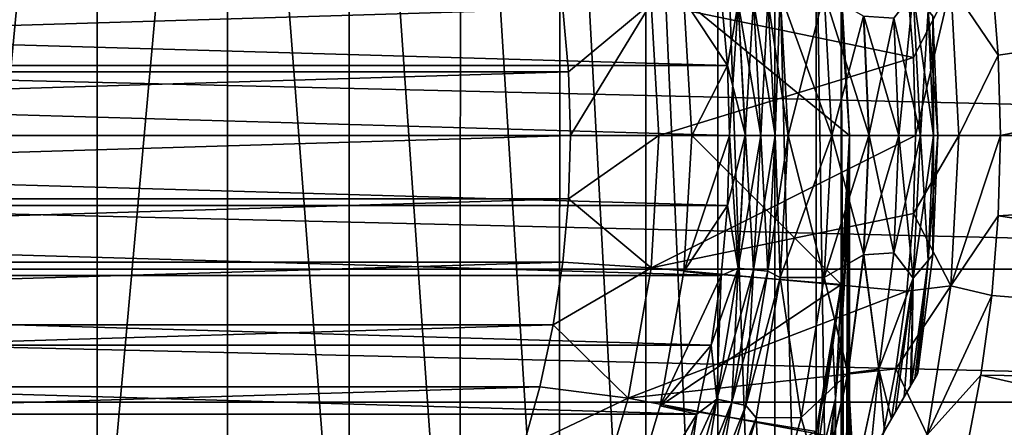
# Model space of a CAD drawing. Header units: metres. Extents: x -109 to 109, y -315 to 32.
# Tile 358 of 384: x 82.13 to 93.25, y -3.29 to 1.31. Entities that reach past the tile are written whole.
import ezdxf

# ---------------------------------------------------------------- set-up
doc = ezdxf.new("R2010")
doc.units = ezdxf.units.M
doc.layers.add('solid_K244242000C74_AAA', color=7, linetype='CONTINUOUS')

msp = doc.modelspace()

# ---------------------------------------------------------------- linework, layer by layer
at = {"layer": 'solid_K244242000C74_AAA'}
for points in [[(81.454185, -5.344541, 32.316952), (83.00779, 11.070264, 7.752285), (81.453308, 11.597256, 8.122096)], [(81.454185, -5.344541, 32.316952), (83.008255, -5.871843, 31.947731), (83.00779, 11.070264, 7.752285)], [(83.008255, -5.871843, 31.947731), (84.480255, 10.401645, 7.288439), (83.00779, 11.070264, 7.752285)], [(83.008255, -5.871843, 31.947731), (84.480484, -6.538363, 31.48103), (84.480255, 10.401645, 7.288439)], [(85.852348, -7.335718, 30.922714), (85.852707, 9.603555, 6.730431), (84.480255, 10.401645, 7.288439)], [(84.480484, -6.538363, 31.48103), (85.852348, -7.335718, 30.922714), (84.480255, 10.401645, 7.288439)], [(85.852348, -7.335718, 30.922714), (87.106598, -8.253881, 30.27981), (85.852707, 9.603555, 6.730431)], [(87.106598, -8.253881, 30.27981), (87.107803, 8.687385, 6.083086), (85.852707, 9.603555, 6.730431)], [(87.106598, -8.253881, 30.27981), (88.22747, -9.281306, 29.5604), (87.107803, 8.687385, 6.083086)], [(88.22747, -9.281306, 29.5604), (88.229416, 7.660931, 5.360122), (87.107803, 8.687385, 6.083086)], [(88.22747, -9.281306, 29.5604), (89.200867, -10.405073, 28.773529), (88.229416, 7.660931, 5.360122)], [(89.200867, -10.405073, 28.773529), (89.202988, 6.535293, 4.574272), (88.229416, 7.660931, 5.360122)], [(89.200867, -10.405073, 28.773529), (90.014534, -11.61105, 27.929096), (89.202988, 6.535293, 4.574272)], [(90.014534, -11.61105, 27.929096), (90.016083, 5.327985, 3.732027), (89.202988, 6.535293, 4.574272)], [(90.014534, -11.61105, 27.929096), (90.658249, -12.884069, 27.037718), (90.016083, 5.327985, 3.732027)], [(90.658249, -12.884069, 27.037718), (90.659073, 4.058663, 2.836875), (90.016083, 5.327985, 3.732027)], [(90.658249, -12.884069, 27.037718), (91.123917, -14.208123, 26.110605), (90.659073, 4.058663, 2.836875)], [(91.123917, -14.208123, 26.110605), (91.124214, 2.740883, 1.902633), (90.659073, 4.058663, 2.836875)], [(106.903831, 2.903125, -78.325066), (93.107323, 1.806115, -73.288864), (93.180748, 0.904376, -73.288864)], [(106.903831, 2.903125, -78.325066), (93.180748, 0.904376, -73.288864), (93.205246, 0, -73.288864)], [(106.903831, 2.903125, -78.325066), (93.205246, 0, -73.288864), (107.042114, 0, -78.325066)], [(91.123917, -14.208123, 26.110605), (91.405685, -15.566562, 25.159416), (91.124214, 2.740883, 1.902633)], [(91.405685, -15.566562, 25.159416), (91.405716, 1.384174, 0.950722), (91.124214, 2.740883, 1.902633)], [(92.644875, 1.696895, -73.162537), (93.180748, 0.904376, -73.288864), (93.107323, 1.806115, -73.288864)], [(89.263123, 1.491616, -73.120003), (92.223091, 0.879275, -73.120003), (92.149261, 1.75662, -73.120003)], [(89.631126, 1.534514, -27.5), (91.405701, 1.679261, -27.5), (91.5, 0, -27.5)], [(91.5, 0, -27.5), (91.405701, 1.679261, -27.5), (91.5, 0)], [(91.405716, 1.679164, 0.015144), (91.5, 0), (91.405701, 1.679261, -27.5)], [(91.406921, 1.655448, 0.167386), (91.5, 0), (91.405716, 1.679164, 0.015144)], [(92.644875, 1.696895, -73.162537), (92.149261, 1.75662, -73.120003), (92.223091, 0.879275, -73.120003)], [(92.644875, 1.696895, -73.162537), (92.223091, 0.879275, -73.120003), (92.247589, 0, -73.120003)], [(92.73381, 0, -73.162537), (92.644875, 1.696895, -73.162537), (92.247589, 0, -73.120003)], [(92.73381, 0, -73.162537), (93.180748, 0.904376, -73.288864), (92.644875, 1.696895, -73.162537)], [(62.877144, 0.79093, -48), (62.946026, 1.579578, -48), (90.122856, 0.79093, -48)], [(62.946026, 1.579578, -48), (90.053978, 1.579578, -48), (90.122856, 0.79093, -48)], [(90.122856, 0.79093, -30), (90.053978, 1.579578, -30), (89.631111, 1.534645, -30)], [(90.244408, 1.494794, -47.983723), (90.122856, 0.79093, -48), (90.053978, 1.579578, -48)], [(90.244057, 1.494756, -30.016214), (90.053978, 1.579578, -30), (90.122856, 0.79093, -30)], [(90.717232, 1.601897, -30.25), (90.578629, 1.531143, -30.143347), (90.661644, 0, -30.143347)], [(90.578934, 1.531177, -47.856464), (90.717232, 1.601897, -47.75), (90.80719, 0, -47.75)], [(90.717232, 1.601897, -30.25), (90.661644, 0, -30.143347), (90.80719, 0, -30.25)], [(90.717232, 1.601897, -47.75), (91.302483, 0, -47.246708), (90.80719, 0, -47.75)], [(90.717232, 1.601897, -47.75), (91.215714, 1.60043, -47.246708), (91.302483, 0, -47.246708)], [(91.213882, 1.600232, -30.751143), (90.717232, 1.601897, -30.25), (90.80719, 0, -30.25)], [(91.213882, 1.600232, -30.751143), (90.80719, 0, -30.25), (91.300652, 0, -30.751143)], [(91.213882, 1.600232, -30.751143), (91.300652, 0, -30.751143), (91.661087, 1.346975, -31.31955)], [(91.215714, 1.60043, -47.246708), (91.722321, 0, -46.678066), (91.302483, 0, -47.246708)], [(91.662773, 1.345075, -46.678066), (91.722321, 0, -46.678066), (91.215714, 1.60043, -47.246708)], [(91.406921, 1.655448, 0.167386), (91.408066, 1.620868, 0.333325), (91.5, 0)], [(91.408066, 1.620868, 0.333325), (91.40847, 1.575355, 0.496353), (91.5, 0)], [(91.40847, 1.575355, 0.496353), (91.408073, 1.519171, 0.656017), (91.5, 0)], [(92.000229, 1.323199, -31.941523), (92.05661, 0, -31.941523), (92.21907, 1.610451, -32.604633)], [(92.001503, 1.322022, -46.055901), (92.219978, 1.609315, -45.392651), (92.302139, 0, -45.392651)], [(92.21907, 1.610451, -32.604633), (92.05661, 0, -31.941523), (92.301346, 0, -32.604633)], [(92.21907, 1.610451, -32.604633), (92.301346, 0, -32.604633), (92.387787, 1.408973, -33.295631)], [(92.219978, 1.609315, -45.392651), (92.450539, 0, -44.701569), (92.302139, 0, -45.392651)], [(92.219978, 1.609315, -45.392651), (92.388222, 1.408516, -44.701569), (92.450539, 0, -44.701569)], [(44.886593, 1.50672, -83.82), (108.149307, 0, -83.82), (44.850693, 0, -83.82)], [(108.113403, 1.50672, -83.82), (108.149307, 0, -83.82), (44.886593, 1.50672, -83.82)], [(89.263107, 1.49181, -49.5), (88.263611, 1.428201, -48.5), (88.328331, 0.716052, -48.5)], [(89.263107, 1.49181, -49.5), (88.328331, 0.716052, -48.5), (88.349998, 0, -48.5)], [(89.263107, 1.49181, -49.5), (88.349998, 0, -48.5), (89.349998, 0, -49.5)], [(89.263107, 1.49181, -49.5), (89.349998, 0, -49.5), (89.263123, 1.491616, -73.120003)], [(89.263123, 1.491616, -73.120003), (89.349998, 0, -73.120003), (92.223091, 0.879275, -73.120003)], [(89.349998, 0, -49.5), (89.349998, 0, -73.120003), (89.263123, 1.491616, -73.120003)], [(89.631111, 1.534645, -30), (89.631126, 1.534514, -27.5), (89.720497, 0, -27.5)], [(89.631111, 1.534645, -30), (89.720497, 0, -27.5), (89.720497, 0, -30)], [(90.122856, 0.79093, -30), (89.631111, 1.534645, -30), (89.720497, 0, -30)], [(89.720497, 0, -27.5), (89.631126, 1.534514, -27.5), (91.5, 0, -27.5)], [(90.244408, 1.494794, -47.983723), (90.325455, 0, -47.983723), (90.122856, 0.79093, -48)], [(90.244057, 1.494756, -30.016214), (90.122856, 0.79093, -30), (90.145752, 0, -30)], [(90.244057, 1.494756, -30.016214), (90.145752, 0, -30), (90.325096, 0, -30.016214)], [(90.417068, 1.513573, -30.064522), (90.244057, 1.494756, -30.016214), (90.325096, 0, -30.016214)], [(90.244408, 1.494794, -47.983723), (90.417412, 1.513609, -47.935352), (90.499474, 0, -47.935352)], [(90.244408, 1.494794, -47.983723), (90.499474, 0, -47.935352), (90.325455, 0, -47.983723)], [(90.417068, 1.513573, -30.064522), (90.325096, 0, -30.016214), (90.499138, 0, -30.064522)], [(90.578629, 1.531143, -30.143347), (90.417068, 1.513573, -30.064522), (90.499138, 0, -30.064522)], [(90.417412, 1.513609, -47.935352), (90.578934, 1.531177, -47.856464), (90.661957, 0, -47.856464)], [(90.417412, 1.513609, -47.935352), (90.661957, 0, -47.856464), (90.499474, 0, -47.935352)], [(90.578629, 1.531143, -30.143347), (90.499138, 0, -30.064522), (90.661644, 0, -30.143347)], [(90.578934, 1.531177, -47.856464), (90.80719, 0, -47.75), (90.661957, 0, -47.856464)], [(91.406929, 1.45236, 0.811797), (91.405716, 1.384174, 0.950722), (91.5, 0)], [(91.408073, 1.519171, 0.656017), (91.406929, 1.45236, 0.811797), (91.5, 0)], [(88.263611, 1.428201, -48.5), (64.736389, 1.428201, -48.5), (64.671669, 0.716052, -48.5)], [(88.328331, 0.716052, -48.5), (88.263611, 1.428201, -48.5), (64.671669, 0.716052, -48.5)], [(91.661087, 1.346975, -31.31955), (91.300652, 0, -30.751143), (91.720802, 0, -31.31955)], [(91.405685, -15.566562, 25.159416), (91.5, -16.942301, 24.196114), (91.405716, 1.384174, 0.950722)], [(91.5, -16.942301, 24.196114), (91.5, 0), (91.405716, 1.384174, 0.950722)], [(92.000229, 1.323199, -31.941523), (91.661087, 1.346975, -31.31955), (91.720802, 0, -31.31955)], [(91.662773, 1.345075, -46.678066), (92.05777, 0, -46.055901), (91.722321, 0, -46.678066)], [(92.001503, 1.322022, -46.055901), (92.05777, 0, -46.055901), (91.662773, 1.345075, -46.678066)], [(92.387787, 1.408973, -33.295631), (92.301346, 0, -32.604633), (92.450134, 0, -33.295631)], [(92.387787, 1.408973, -33.295631), (92.450134, 0, -33.295631), (92.443466, 1.343836, -34)], [(92.388222, 1.408516, -44.701569), (92.5, 0, -44), (92.450539, 0, -44.701569)], [(92.388222, 1.408516, -44.701569), (92.443466, 1.343836, -44), (92.5, 0, -44)], [(92.443466, 1.343836, -44), (92.5, 0, -34), (92.5, 0, -44)], [(92.443466, 1.343836, -34), (92.450134, 0, -33.295631), (92.5, 0, -34)], [(92.443466, 1.343836, -34), (92.5, 0, -34), (92.443466, 1.343836, -44)], [(92.000229, 1.323199, -31.941523), (91.720802, 0, -31.31955), (92.05661, 0, -31.941523)], [(92.001503, 1.322022, -46.055901), (92.302139, 0, -45.392651), (92.05777, 0, -46.055901)], [(92.73381, 0, -73.162537), (93.205246, 0, -73.288864), (93.180748, 0.904376, -73.288864)], [(62.877144, 0.79093, -48), (90.145752, 0, -48), (62.854248, 0, -48)], [(62.877144, 0.79093, -48), (90.122856, 0.79093, -48), (90.145752, 0, -48)], [(89.349998, 0, -73.120003), (92.247589, 0, -73.120003), (92.223091, 0.879275, -73.120003)], [(90.145752, 0, -30), (90.122856, 0.79093, -30), (89.720497, 0, -30)], [(90.325455, 0, -47.983723), (90.145752, 0, -48), (90.122856, 0.79093, -48)], [(88.328331, 0.716052, -48.5), (64.671669, 0.716052, -48.5), (64.650002, 0, -48.5)], [(88.349998, 0, -48.5), (88.328331, 0.716052, -48.5), (64.650002, 0, -48.5)], [(44.850693, 0, -83.82), (108.149307, 0, -83.82), (108.113403, -1.50672, -83.82)], [(44.850693, 0, -83.82), (108.113403, -1.50672, -83.82), (44.886593, -1.50672, -83.82)], [(90.122856, -0.79093, -48), (62.877144, -0.79093, -48), (62.854248, 0, -48)], [(90.145752, 0, -48), (90.122856, -0.79093, -48), (62.854248, 0, -48)], [(64.671669, -0.716052, -48.5), (88.349998, 0, -48.5), (64.650002, 0, -48.5)], [(64.671669, -0.716052, -48.5), (88.328331, -0.716052, -48.5), (88.349998, 0, -48.5)], [(89.349998, 0, -49.5), (88.349998, 0, -48.5), (88.328331, -0.716052, -48.5)], [(89.349998, 0, -49.5), (88.328331, -0.716052, -48.5), (89.263107, -1.49181, -49.5)], [(89.263107, -1.49181, -49.5), (89.263123, -1.491616, -73.120003), (89.349998, 0, -73.120003)], [(89.349998, 0, -49.5), (89.263107, -1.49181, -49.5), (89.349998, 0, -73.120003)], [(89.349998, 0, -73.120003), (89.263123, -1.491616, -73.120003), (92.247589, 0, -73.120003)], [(89.631111, -1.534649, -30), (90.145752, 0, -30), (89.720497, 0, -30)], [(89.631111, -1.534649, -30), (90.122856, -0.79093, -30), (90.145752, 0, -30)], [(90.244408, -1.494794, -47.983723), (90.122856, -0.79093, -48), (90.145752, 0, -48)], [(90.325096, 0, -30.016214), (90.145752, 0, -30), (90.122856, -0.79093, -30)], [(90.244057, -1.494756, -30.016214), (90.325096, 0, -30.016214), (90.122856, -0.79093, -30)], [(90.244408, -1.494794, -47.983723), (90.145752, 0, -48), (90.325455, 0, -47.983723)], [(90.499138, 0, -30.064522), (90.325096, 0, -30.016214), (90.244057, -1.494756, -30.016214)], [(90.417068, -1.513573, -30.064522), (90.499138, 0, -30.064522), (90.244057, -1.494756, -30.016214)], [(90.244408, -1.494794, -47.983723), (90.325455, 0, -47.983723), (90.417412, -1.513609, -47.935352)], [(90.325455, 0, -47.983723), (90.499474, 0, -47.935352), (90.417412, -1.513609, -47.935352)], [(90.661644, 0, -30.143347), (90.499138, 0, -30.064522), (90.417068, -1.513573, -30.064522)], [(90.578629, -1.531143, -30.143347), (90.661644, 0, -30.143347), (90.417068, -1.513573, -30.064522)], [(90.417412, -1.513609, -47.935352), (90.499474, 0, -47.935352), (90.578934, -1.531177, -47.856464)], [(90.499474, 0, -47.935352), (90.661957, 0, -47.856464), (90.578934, -1.531177, -47.856464)], [(90.80719, 0, -30.25), (90.661644, 0, -30.143347), (90.578629, -1.531143, -30.143347)], [(90.717232, -1.601897, -30.25), (90.80719, 0, -30.25), (90.578629, -1.531143, -30.143347)], [(90.578934, -1.531177, -47.856464), (90.661957, 0, -47.856464), (90.717232, -1.601897, -47.75)], [(90.661957, 0, -47.856464), (90.80719, 0, -47.75), (90.717232, -1.601897, -47.75)], [(90.717232, -1.601897, -47.75), (90.80719, 0, -47.75), (91.215714, -1.60043, -47.246708)], [(91.300652, 0, -30.751143), (90.80719, 0, -30.25), (90.717232, -1.601897, -30.25)], [(91.300652, 0, -30.751143), (90.717232, -1.601897, -30.25), (91.213882, -1.600232, -30.751143)], [(90.80719, 0, -47.75), (91.302483, 0, -47.246708), (91.215714, -1.60043, -47.246708)], [(91.720802, 0, -31.31955), (91.300652, 0, -30.751143), (91.213882, -1.600232, -30.751143)], [(91.661087, -1.346975, -31.31955), (91.720802, 0, -31.31955), (91.213882, -1.600232, -30.751143)], [(91.215714, -1.60043, -47.246708), (91.302483, 0, -47.246708), (91.662773, -1.345076, -46.678066)], [(91.302483, 0, -47.246708), (91.722321, 0, -46.678066), (91.662773, -1.345076, -46.678066)], [(91.405685, -18.318039, 23.232811), (91.478989, -1.083042, 0.162993), (91.5, 0)], [(91.5, -16.942301, 24.196114), (91.405685, -18.318039, 23.232811), (91.5, 0)], [(91.478943, -0.79452, -0.755517), (91.5, 0), (91.478989, -1.083042, 0.162993)], [(91.478943, -0.79452, -0.755517), (91.5, 0, -27.5), (91.5, 0)], [(92.05661, 0, -31.941523), (91.720802, 0, -31.31955), (91.661087, -1.346975, -31.31955)], [(92.000229, -1.323198, -31.941523), (92.05661, 0, -31.941523), (91.661087, -1.346975, -31.31955)], [(92.001503, -1.322022, -46.055901), (91.662773, -1.345076, -46.678066), (91.722321, 0, -46.678066)], [(92.001503, -1.322022, -46.055901), (91.722321, 0, -46.678066), (92.05777, 0, -46.055901)], [(92.301346, 0, -32.604633), (92.05661, 0, -31.941523), (92.000229, -1.323198, -31.941523)], [(92.21907, -1.610451, -32.604633), (92.301346, 0, -32.604633), (92.000229, -1.323198, -31.941523)], [(92.001503, -1.322022, -46.055901), (92.05777, 0, -46.055901), (92.219978, -1.609315, -45.392651)], [(92.05777, 0, -46.055901), (92.302139, 0, -45.392651), (92.219978, -1.609315, -45.392651)], [(92.450134, 0, -33.295631), (92.301346, 0, -32.604633), (92.21907, -1.610451, -32.604633)], [(92.387787, -1.408973, -33.295631), (92.450134, 0, -33.295631), (92.21907, -1.610451, -32.604633)], [(92.219978, -1.609315, -45.392651), (92.302139, 0, -45.392651), (92.388222, -1.408516, -44.701569)], [(92.73381, 0, -73.162537), (92.247589, 0, -73.120003), (92.223083, -0.879322, -73.120003)], [(92.644875, -1.696895, -73.162537), (92.73381, 0, -73.162537), (92.223083, -0.879322, -73.120003)], [(92.302139, 0, -45.392651), (92.450539, 0, -44.701569), (92.388222, -1.408516, -44.701569)], [(92.5, 0, -34), (92.450134, 0, -33.295631), (92.387787, -1.408973, -33.295631)], [(92.443466, -1.343836, -34), (92.5, 0, -34), (92.387787, -1.408973, -33.295631)], [(92.388222, -1.408516, -44.701569), (92.450539, 0, -44.701569), (92.443466, -1.343836, -44)], [(92.450539, 0, -44.701569), (92.5, 0, -44), (92.443466, -1.343836, -44)], [(92.443466, -1.343836, -34), (92.443466, -1.343836, -44), (92.5, 0, -44)], [(92.443466, -1.343836, -34), (92.5, 0, -44), (92.5, 0, -34)], [(92.644875, -1.696895, -73.162537), (93.205246, 0, -73.288864), (92.73381, 0, -73.162537)], [(89.263123, -1.491616, -73.120003), (92.223083, -0.879322, -73.120003), (92.247589, 0, -73.120003)], [(89.631111, -1.534649, -30), (89.720497, 0, -30), (89.631126, -1.534514, -27.5)], [(89.631126, -1.534514, -27.5), (89.720497, 0, -27.5), (91.405701, -1.679261, -27.5)], [(89.720497, 0, -30), (89.720497, 0, -27.5), (89.631126, -1.534514, -27.5)], [(89.720497, 0, -27.5), (91.5, 0, -27.5), (91.405701, -1.679261, -27.5)], [(91.416168, -1.583625, -1.502872), (91.405701, -1.679261, -27.5), (91.5, 0, -27.5)], [(91.478943, -0.79452, -0.755517), (91.416168, -1.583625, -1.502872), (91.5, 0, -27.5)], [(92.644875, -1.696895, -73.162537), (93.180748, -0.904387, -73.288864), (93.205246, 0, -73.288864)], [(107.042114, 0, -78.325066), (93.205246, 0, -73.288864), (93.180748, -0.904387, -73.288864)], [(106.903824, -2.903147, -78.325066), (107.042114, 0, -78.325066), (93.180748, -0.904387, -73.288864)], [(64.671669, -0.716052, -48.5), (64.736389, -1.428201, -48.5), (88.328331, -0.716052, -48.5)], [(64.736389, -1.428201, -48.5), (88.263611, -1.428201, -48.5), (88.328331, -0.716052, -48.5)], [(89.263107, -1.49181, -49.5), (88.328331, -0.716052, -48.5), (88.263611, -1.428201, -48.5)], [(90.053978, -1.579578, -48), (62.946026, -1.579578, -48), (62.877144, -0.79093, -48)], [(90.122856, -0.79093, -48), (90.053978, -1.579578, -48), (62.877144, -0.79093, -48)], [(89.263123, -1.491616, -73.120003), (92.149254, -1.756698, -73.120003), (92.223083, -0.879322, -73.120003)], [(89.631111, -1.534649, -30), (90.053978, -1.579578, -30), (90.122856, -0.79093, -30)], [(90.244408, -1.494794, -47.983723), (90.053978, -1.579578, -48), (90.122856, -0.79093, -48)], [(90.244057, -1.494756, -30.016214), (90.122856, -0.79093, -30), (90.053978, -1.579578, -30)], [(91.478943, -0.79452, -0.755517), (91.416313, -2.157398, 0.322471), (91.416168, -1.583625, -1.502872)], [(91.478943, -0.79452, -0.755517), (91.478989, -1.083042, 0.162993), (91.416313, -2.157398, 0.322471)], [(92.644875, -1.696895, -73.162537), (92.223083, -0.879322, -73.120003), (92.149254, -1.756698, -73.120003)], [(92.644875, -1.696895, -73.162537), (93.107323, -1.806131, -73.288864), (93.180748, -0.904387, -73.288864)], [(106.903824, -2.903147, -78.325066), (93.180748, -0.904387, -73.288864), (93.107323, -1.806131, -73.288864)], [(91.405685, -18.318039, 23.232811), (91.416313, -2.157398, 0.322471), (91.478989, -1.083042, 0.162993)], [(91.831512, -2.636806, -31.941523), (92.000229, -1.323198, -31.941523), (91.661087, -1.346975, -31.31955)], [(91.833092, -2.63448, -46.055901), (91.662773, -1.345076, -46.678066), (92.001503, -1.322022, -46.055901)], [(92.21907, -1.610451, -32.604633), (92.000229, -1.323198, -31.941523), (91.831512, -2.636806, -31.941523)], [(91.833092, -2.63448, -46.055901), (92.001503, -1.322022, -46.055901), (92.219978, -1.609315, -45.392651)], [(64.736389, -1.428201, -48.5), (64.844109, -2.136055, -48.5), (88.263611, -1.428201, -48.5)], [(64.844109, -2.136055, -48.5), (88.155891, -2.136055, -48.5), (88.263611, -1.428201, -48.5)], [(89.263107, -1.49181, -49.5), (88.263611, -1.428201, -48.5), (88.155891, -2.136055, -48.5)], [(91.482399, -2.68338, -31.31955), (91.661087, -1.346975, -31.31955), (91.213882, -1.600232, -30.751143)], [(91.215714, -1.60043, -47.246708), (91.662773, -1.345076, -46.678066), (91.484612, -2.679629, -46.678066)], [(91.831512, -2.636806, -31.941523), (91.661087, -1.346975, -31.31955), (91.482399, -2.68338, -31.31955)], [(91.833092, -2.63448, -46.055901), (91.484612, -2.679629, -46.678066), (91.662773, -1.345076, -46.678066)], [(92.201927, -2.803458, -33.296097), (92.387787, -1.408973, -33.295631), (92.21907, -1.610451, -32.604633)], [(92.237228, -2.742326, -33.494137), (92.387787, -1.408973, -33.295631), (92.201927, -2.803458, -33.296097)], [(92.237228, -2.742326, -44.505863), (92.202515, -2.802445, -44.701088), (92.388222, -1.408516, -44.701569)], [(92.219978, -1.609315, -45.392651), (92.388222, -1.408516, -44.701569), (92.202515, -2.802445, -44.701088)], [(92.265106, -2.69404, -44.252384), (92.237228, -2.742326, -44.505863), (92.388222, -1.408516, -44.701569)], [(92.237228, -2.742326, -33.494137), (92.265106, -2.69404, -33.747616), (92.387787, -1.408973, -33.295631)], [(92.265106, -2.69404, -44.252384), (92.388222, -1.408516, -44.701569), (92.274261, -2.678175, -44)], [(92.265106, -2.69404, -33.747616), (92.274261, -2.678175, -34), (92.387787, -1.408973, -33.295631)], [(92.388222, -1.408516, -44.701569), (92.443466, -1.343836, -44), (92.274261, -2.678175, -44)], [(92.274261, -2.678175, -34), (92.274261, -2.678175, -44), (92.443466, -1.343836, -44)], [(92.274261, -2.678175, -34), (92.443466, -1.343836, -44), (92.443466, -1.343836, -34)], [(92.274261, -2.678175, -34), (92.443466, -1.343836, -34), (92.387787, -1.408973, -33.295631)], [(44.886593, -1.50672, -83.82), (108.113403, -1.50672, -83.82), (108.005989, -3.008363, -83.82)], [(44.886593, -1.50672, -83.82), (108.005989, -3.008363, -83.82), (44.994007, -3.008363, -83.82)], [(89.263107, -1.49181, -49.5), (88.155891, -2.136055, -48.5), (89.003632, -2.963389, -49.5)], [(89.263123, -1.491616, -73.120003), (89.003616, -2.963359, -73.120003), (92.149254, -1.756698, -73.120003)], [(89.003632, -2.963389, -49.5), (89.003616, -2.963359, -73.120003), (89.263123, -1.491616, -73.120003)], [(89.263107, -1.49181, -49.5), (89.003632, -2.963389, -49.5), (89.263123, -1.491616, -73.120003)], [(89.631111, -1.534649, -30), (89.364128, -3.048896, -27.5), (89.364113, -3.048875, -30)], [(89.631111, -1.534649, -30), (89.364113, -3.048875, -30), (90.053978, -1.579578, -30)], [(89.364128, -3.048896, -27.5), (89.631126, -1.534514, -27.5), (91.405701, -1.679261, -27.5)], [(89.631111, -1.534649, -30), (89.631126, -1.534514, -27.5), (89.364128, -3.048896, -27.5)], [(90.244057, -1.494756, -30.016214), (90.053978, -1.579578, -30), (89.939148, -2.36551, -30)], [(90.001877, -2.971987, -30.016214), (90.244057, -1.494756, -30.016214), (89.939148, -2.36551, -30)], [(90.417068, -1.513573, -30.064522), (90.244057, -1.494756, -30.016214), (90.001877, -2.971987, -30.016214)], [(90.171844, -3.0094, -30.064522), (90.417068, -1.513573, -30.064522), (90.001877, -2.971987, -30.016214)], [(90.00222, -2.972064, -47.983723), (90.053978, -1.579578, -48), (90.244408, -1.494794, -47.983723)], [(90.00222, -2.972064, -47.983723), (90.244408, -1.494794, -47.983723), (90.172173, -3.009473, -47.935352)], [(90.578629, -1.531143, -30.143347), (90.417068, -1.513573, -30.064522), (90.171844, -3.0094, -30.064522)], [(90.330551, -3.044335, -30.143347), (90.578629, -1.531143, -30.143347), (90.171844, -3.0094, -30.064522)], [(90.244408, -1.494794, -47.983723), (90.417412, -1.513609, -47.935352), (90.172173, -3.009473, -47.935352)], [(90.172173, -3.009473, -47.935352), (90.417412, -1.513609, -47.935352), (90.330856, -3.044402, -47.856464)], [(90.717232, -1.601897, -30.25), (90.578629, -1.531143, -30.143347), (90.330551, -3.044335, -30.143347)], [(90.417412, -1.513609, -47.935352), (90.578934, -1.531177, -47.856464), (90.330856, -3.044402, -47.856464)], [(90.330856, -3.044402, -47.856464), (90.578934, -1.531177, -47.856464), (90.717232, -1.601897, -47.75)], [(89.939148, -2.36551, -48), (63.060848, -2.36551, -48), (62.946026, -1.579578, -48)], [(90.053978, -1.579578, -48), (89.939148, -2.36551, -48), (62.946026, -1.579578, -48)], [(89.364113, -3.048875, -30), (89.939148, -2.36551, -30), (90.053978, -1.579578, -30)], [(90.00222, -2.972064, -47.983723), (89.939148, -2.36551, -48), (90.053978, -1.579578, -48)], [(90.448479, -3.183649, -30.25), (90.717232, -1.601897, -30.25), (90.330551, -3.044335, -30.143347)], [(90.330856, -3.044402, -47.856464), (90.717232, -1.601897, -47.75), (90.448479, -3.183649, -47.75)], [(90.448479, -3.183649, -47.75), (90.717232, -1.601897, -47.75), (90.956413, -3.182096, -47.246708)], [(90.95462, -3.181702, -30.751143), (90.717232, -1.601897, -30.25), (90.448479, -3.183649, -30.25)], [(91.213882, -1.600232, -30.751143), (90.717232, -1.601897, -30.25), (90.95462, -3.181702, -30.751143)], [(90.717232, -1.601897, -47.75), (91.215714, -1.60043, -47.246708), (90.956413, -3.182096, -47.246708)], [(91.482399, -2.68338, -31.31955), (91.213882, -1.600232, -30.751143), (90.95462, -3.181702, -30.751143)], [(90.956413, -3.182096, -47.246708), (91.215714, -1.60043, -47.246708), (91.484612, -2.679629, -46.678066)], [(91.416168, -1.583625, -1.502872), (91.341476, -2.964699, 0.442014), (91.312286, -2.365615, -2.243077)], [(91.416168, -1.583625, -1.502872), (91.312286, -2.365615, -2.243077), (91.405701, -1.679261, -27.5)], [(91.416168, -1.583625, -1.502872), (91.416313, -2.157398, 0.322471), (91.341476, -2.964699, 0.442014)], [(91.974785, -3.19688, -32.605377), (92.21907, -1.610451, -32.604633), (91.831512, -2.636806, -31.941523)], [(91.833092, -2.63448, -46.055901), (92.219978, -1.609315, -45.392651), (91.976044, -3.194702, -45.391922)], [(92.021698, -3.11563, -32.711941), (92.21907, -1.610451, -32.604633), (91.974785, -3.19688, -32.605377)], [(92.021698, -3.115628, -45.288055), (91.976044, -3.194702, -45.391922), (92.219978, -1.609315, -45.392651)], [(92.118378, -2.948176, -45.023476), (92.021698, -3.115628, -45.288055), (92.219978, -1.609315, -45.392651)], [(92.021698, -3.11563, -32.711941), (92.118378, -2.948178, -32.976521), (92.21907, -1.610451, -32.604633)], [(92.118378, -2.948176, -45.023476), (92.219978, -1.609315, -45.392651), (92.189079, -2.825721, -44.762825)], [(92.118378, -2.948178, -32.976521), (92.189079, -2.825722, -33.237175), (92.21907, -1.610451, -32.604633)], [(92.219978, -1.609315, -45.392651), (92.202515, -2.802445, -44.701088), (92.189079, -2.825721, -44.762825)], [(92.189079, -2.825722, -33.237175), (92.201927, -2.803458, -33.296097), (92.21907, -1.610451, -32.604633)], [(89.003616, -2.963359, -73.120003), (92.026115, -2.631794, -73.120003), (92.149254, -1.756698, -73.120003)], [(89.364128, -3.048896, -27.5), (91.405701, -1.679261, -27.5), (91.123947, -3.337607, -27.5)], [(91.168221, -3.137414, -2.97397), (91.123947, -3.337607, -27.5), (91.405701, -1.679261, -27.5)], [(91.312286, -2.365615, -2.243077), (91.168221, -3.137414, -2.97397), (91.405701, -1.679261, -27.5)], [(92.644875, -1.696895, -73.162537), (92.149254, -1.756698, -73.120003), (92.026115, -2.631794, -73.120003)], [(92.379059, -3.375198, -73.162537), (92.644875, -1.696895, -73.162537), (92.026115, -2.631794, -73.120003)], [(92.379059, -3.375198, -73.162537), (93.107323, -1.806131, -73.288864), (92.644875, -1.696895, -73.162537)], [(92.379059, -3.375198, -73.162537), (92.985184, -2.702588, -73.288864), (93.107323, -1.806131, -73.288864)], [(106.903824, -2.903147, -78.325066), (93.107323, -1.806131, -73.288864), (92.985184, -2.702588, -73.288864)], [(64.844109, -2.136055, -48.5), (64.994377, -2.835923, -48.5), (88.155891, -2.136055, -48.5)], [(64.994377, -2.835923, -48.5), (88.005623, -2.835923, -48.5), (88.155891, -2.136055, -48.5)], [(89.003632, -2.963389, -49.5), (88.155891, -2.136055, -48.5), (88.005623, -2.835923, -48.5)], [(91.405685, -18.318039, 23.232811), (91.341476, -2.964699, 0.442014), (91.416313, -2.157398, 0.322471)], [(89.778786, -3.143144, -48), (63.22121, -3.143144, -48), (63.060848, -2.36551, -48)], [(89.939148, -2.36551, -48), (89.778786, -3.143144, -48), (63.060848, -2.36551, -48)], [(89.364113, -3.048875, -30), (89.778786, -3.143144, -30), (89.939148, -2.36551, -30)], [(90.00222, -2.972064, -47.983723), (89.778786, -3.143144, -48), (89.939148, -2.36551, -48)], [(90.001877, -2.971987, -30.016214), (89.939148, -2.36551, -30), (89.778786, -3.143144, -30)], [(91.062004, -4.12158, -0.664404), (91.312286, -2.365615, -2.243077), (91.341476, -2.964699, 0.442014)], [(91.062004, -4.12158, -0.664404), (91.168221, -3.137414, -2.97397), (91.312286, -2.365615, -2.243077)], [(89.003616, -2.963359, -73.120003), (91.853935, -3.498817, -73.120003), (92.026115, -2.631794, -73.120003)], [(91.5522, -3.928819, -31.941381), (91.831512, -2.636806, -31.941523), (91.482399, -2.68338, -31.31955)], [(91.554375, -3.925065, -46.056065), (91.484612, -2.679629, -46.678066), (91.833092, -2.63448, -46.055901)], [(91.734619, -3.612867, -32.180397), (91.831512, -2.636806, -31.941523), (91.5522, -3.928819, -31.941381)], [(91.734619, -3.612863, -45.819599), (91.554375, -3.925065, -46.056065), (91.833092, -2.63448, -46.055901)], [(91.734619, -3.612863, -45.819599), (91.833092, -2.63448, -46.055901), (91.89502, -3.335048, -45.554905)], [(91.734619, -3.612867, -32.180397), (91.895012, -3.335051, -32.445091), (91.831512, -2.636806, -31.941523)], [(91.895012, -3.335051, -32.445091), (91.974785, -3.19688, -32.605377), (91.831512, -2.636806, -31.941523)], [(91.833092, -2.63448, -46.055901), (91.976044, -3.194702, -45.391922), (91.89502, -3.335048, -45.554905)], [(92.379059, -3.375198, -73.162537), (92.026115, -2.631794, -73.120003), (91.853935, -3.498817, -73.120003)], [(92.274261, -2.678175, -44), (86.706497, -12.321825, -44), (86.71566, -12.30596, -44.252384)], [(92.274261, -2.678175, -34), (86.706497, -12.321825, -44), (92.274261, -2.678175, -44)], [(86.706497, -12.321825, -34), (86.706497, -12.321825, -44), (92.274261, -2.678175, -34)], [(86.706497, -12.321825, -34), (92.274261, -2.678175, -34), (92.265106, -2.69404, -33.747616)], [(86.71566, -12.30596, -33.747616), (86.706497, -12.321825, -34), (92.265106, -2.69404, -33.747616)], [(92.265106, -2.69404, -44.252384), (92.274261, -2.678175, -44), (86.71566, -12.30596, -44.252384)], [(92.265106, -2.69404, -44.252384), (86.71566, -12.30596, -44.252384), (86.743538, -12.257674, -44.505863)], [(86.71566, -12.30596, -33.747616), (92.265106, -2.69404, -33.747616), (92.237228, -2.742326, -33.494137)], [(86.71566, -12.30596, -33.747616), (92.237228, -2.742326, -33.494137), (86.743538, -12.257674, -33.494137)], [(92.265106, -2.69404, -44.252384), (86.743538, -12.257674, -44.505863), (92.237228, -2.742326, -44.505863)], [(92.237228, -2.742326, -44.505863), (86.743538, -12.257674, -44.505863), (86.778244, -12.197556, -44.701088)], [(86.743538, -12.257674, -33.494137), (92.237228, -2.742326, -33.494137), (92.201927, -2.803458, -33.296097)], [(92.237228, -2.742326, -44.505863), (86.778244, -12.197556, -44.701088), (92.202515, -2.802445, -44.701088)], [(91.18615, -3.998729, -31.31955), (91.482399, -2.68338, -31.31955), (90.95462, -3.181702, -30.751143)], [(90.956413, -3.182096, -47.246708), (91.484612, -2.679629, -46.678066), (91.189217, -3.993218, -46.678066)], [(91.5522, -3.928819, -31.941381), (91.482399, -2.68338, -31.31955), (91.18615, -3.998729, -31.31955)], [(91.537354, -3.954534, -46.075954), (91.189217, -3.993218, -46.678066), (91.484612, -2.679629, -46.678066)], [(91.537354, -3.954534, -46.075954), (91.484612, -2.679629, -46.678066), (91.554375, -3.925065, -46.056065)], [(92.379059, -3.375198, -73.162537), (92.81469, -3.591123, -73.288864), (92.985184, -2.702588, -73.288864)], [(106.490196, -5.780063, -78.325066), (92.985184, -2.702588, -73.288864), (92.81469, -3.591123, -73.288864)], [(106.490196, -5.780063, -78.325066), (106.903824, -2.903147, -78.325066), (92.985184, -2.702588, -73.288864)], [(64.994377, -2.835923, -48.5), (65.186531, -3.525303, -48.5), (88.005623, -2.835923, -48.5)], [(65.186531, -3.525303, -48.5), (87.813469, -3.525303, -48.5), (88.005623, -2.835923, -48.5)], [(86.743538, -12.257674, -33.494137), (92.201927, -2.803458, -33.296097), (86.778831, -12.196542, -33.296097)], [(92.202515, -2.802445, -44.701088), (86.778244, -12.197556, -44.701088), (86.791687, -12.174279, -44.762825)], [(86.778831, -12.196542, -33.296097), (92.201927, -2.803458, -33.296097), (92.189079, -2.825722, -33.237175)], [(86.791687, -12.174278, -33.237175), (86.778831, -12.196542, -33.296097), (92.189079, -2.825722, -33.237175)], [(92.189079, -2.825721, -44.762825), (92.202515, -2.802445, -44.701088), (86.791687, -12.174279, -44.762825)], [(92.189079, -2.825721, -44.762825), (86.791687, -12.174279, -44.762825), (86.862381, -12.051824, -45.023476)], [(86.791687, -12.174278, -33.237175), (92.189079, -2.825722, -33.237175), (92.118378, -2.948178, -32.976521)], [(92.118378, -2.948176, -45.023476), (92.189079, -2.825721, -44.762825), (86.862381, -12.051824, -45.023476)], [(89.003632, -2.963389, -49.5), (88.005623, -2.835923, -48.5), (87.813469, -3.525303, -48.5)], [(86.862389, -12.051823, -32.976521), (86.791687, -12.174278, -33.237175), (92.118378, -2.948178, -32.976521)], [(92.118378, -2.948176, -45.023476), (86.862381, -12.051824, -45.023476), (86.959061, -11.884372, -45.288055)], [(86.862389, -12.051823, -32.976521), (92.118378, -2.948178, -32.976521), (92.021698, -3.11563, -32.711941)], [(92.118378, -2.948176, -45.023476), (86.959061, -11.884372, -45.288055), (92.021698, -3.115628, -45.288055)], [(89.003632, -2.963389, -49.5), (87.813469, -3.525303, -48.5), (88.575104, -4.394806, -49.5)], [(89.003616, -2.963359, -73.120003), (88.574982, -4.395081, -73.120003), (91.853935, -3.498817, -73.120003)], [(88.575104, -4.394806, -49.5), (88.574982, -4.395081, -73.120003), (89.003616, -2.963359, -73.120003)], [(89.003632, -2.963389, -49.5), (88.575104, -4.394806, -49.5), (89.003616, -2.963359, -73.120003)], [(90.001877, -2.971987, -30.016214), (89.778786, -3.143144, -30), (89.573555, -3.910057, -30)], [(89.601395, -4.414375, -30.016214), (90.001877, -2.971987, -30.016214), (89.573555, -3.910057, -30)], [(90.171844, -3.0094, -30.064522), (90.001877, -2.971987, -30.016214), (89.601395, -4.414375, -30.016214)], [(89.601738, -4.414488, -47.983723), (89.778786, -3.143144, -48), (90.00222, -2.972064, -47.983723)], [(89.601738, -4.414488, -47.983723), (90.00222, -2.972064, -47.983723), (89.766647, -4.470053, -47.935352)], [(90.00222, -2.972064, -47.983723), (90.172173, -3.009473, -47.935352), (89.766647, -4.470053, -47.935352)], [(91.062004, -4.12158, -0.664404), (91.341476, -2.964699, 0.442014), (91.168518, -4.27393, 0.636306)], [(91.123917, -19.676477, 22.281622), (91.312523, -3.22234, 0.480253), (91.341476, -2.964699, 0.442014)], [(91.405685, -18.318039, 23.232811), (91.123917, -19.676477, 22.281622), (91.341476, -2.964699, 0.442014)], [(91.168518, -4.27393, 0.636306), (91.341476, -2.964699, 0.442014), (91.312523, -3.22234, 0.480253)], [(44.994007, -3.008363, -83.82), (108.005989, -3.008363, -83.82), (107.827133, -4.504362, -83.82)], [(44.994007, -3.008363, -83.82), (107.827133, -4.504362, -83.82), (45.172867, -4.504362, -83.82)], [(89.364113, -3.048875, -30), (88.923157, -4.521619, -27.5), (88.923134, -4.521841, -30)], [(89.364113, -3.048875, -30), (88.923134, -4.521841, -30), (89.778786, -3.143144, -30)], [(89.364113, -3.048875, -30), (89.364128, -3.048896, -27.5), (88.923157, -4.521619, -27.5)], [(88.923157, -4.521619, -27.5), (89.364128, -3.048896, -27.5), (91.123947, -3.337607, -27.5)], [(89.766327, -4.469945, -30.064522), (90.171844, -3.0094, -30.064522), (89.601395, -4.414375, -30.016214)], [(90.330551, -3.044335, -30.143347), (90.171844, -3.0094, -30.064522), (89.766327, -4.469945, -30.064522)], [(89.920326, -4.521835, -30.143347), (90.330551, -3.044335, -30.143347), (89.766327, -4.469945, -30.064522)], [(89.766647, -4.470053, -47.935352), (90.172173, -3.009473, -47.935352), (89.920624, -4.521934, -47.856464)], [(90.448479, -3.183649, -30.25), (90.330551, -3.044335, -30.143347), (89.920326, -4.521835, -30.143347)], [(90.172173, -3.009473, -47.935352), (90.330856, -3.044402, -47.856464), (89.920624, -4.521934, -47.856464)], [(89.920624, -4.521934, -47.856464), (90.330856, -3.044402, -47.856464), (90.448479, -3.183649, -47.75)], [(89.573555, -3.910057, -48), (63.426441, -3.910057, -48), (63.22121, -3.143144, -48)], [(89.778786, -3.143144, -48), (89.573555, -3.910057, -48), (63.22121, -3.143144, -48)], [(86.862389, -12.051823, -32.976521), (92.021698, -3.11563, -32.711941), (86.959061, -11.88437, -32.711941)], [(92.021698, -3.115628, -45.288055), (86.959061, -11.884372, -45.288055), (87.004715, -11.805298, -45.391922)], [(86.959061, -11.88437, -32.711941), (92.021698, -3.11563, -32.711941), (91.974785, -3.19688, -32.605377)], [(86.959061, -11.88437, -32.711941), (91.974785, -3.19688, -32.605377), (87.005974, -11.80312, -32.605377)], [(92.021698, -3.115628, -45.288055), (87.004715, -11.805298, -45.391922), (91.976044, -3.194702, -45.391922)], [(91.976044, -3.194702, -45.391922), (87.004715, -11.805298, -45.391922), (87.085747, -11.664952, -45.554905)], [(87.005974, -11.80312, -32.605377), (91.974785, -3.19688, -32.605377), (91.895012, -3.335051, -32.445091)], [(91.89502, -3.335048, -45.554905), (91.976044, -3.194702, -45.391922), (87.085747, -11.664952, -45.554905)], [(88.923134, -4.521841, -30), (89.573555, -3.910057, -30), (89.778786, -3.143144, -30)], [(89.601738, -4.414488, -47.983723), (89.573555, -3.910057, -48), (89.778786, -3.143144, -48)], [(90.004318, -4.725365, -30.25), (90.448479, -3.183649, -30.25), (89.920326, -4.521835, -30.143347)], [(89.920624, -4.521934, -47.856464), (90.448479, -3.183649, -47.75), (90.004318, -4.725365, -47.75)], [(90.004318, -4.725365, -47.75), (90.448479, -3.183649, -47.75), (90.527618, -4.726456, -47.246708)], [(90.525879, -4.72587, -30.751143), (90.448479, -3.183649, -30.25), (90.004318, -4.725365, -30.25)], [(90.95462, -3.181702, -30.751143), (90.448479, -3.183649, -30.25), (90.525879, -4.72587, -30.751143)], [(90.448479, -3.183649, -47.75), (90.956413, -3.182096, -47.246708), (90.527618, -4.726456, -47.246708)], [(91.18615, -3.998729, -31.31955), (90.95462, -3.181702, -30.751143), (90.525879, -4.72587, -30.751143)], [(90.527618, -4.726456, -47.246708), (90.956413, -3.182096, -47.246708), (91.189217, -3.993218, -46.678066)], [(91.168221, -3.137414, -2.97397), (90.985382, -3.895347, -3.692199), (91.123947, -3.337607, -27.5)], [(91.062004, -4.12158, -0.664404), (90.985382, -3.895347, -3.692199), (91.168221, -3.137414, -2.97397)], [(91.123917, -19.676477, 22.281622), (91.168518, -4.27393, 0.636306), (91.312523, -3.22234, 0.480253)]]:
    msp.add_3dface(points, dxfattribs=at)

doc.saveas('drawing.dxf')
